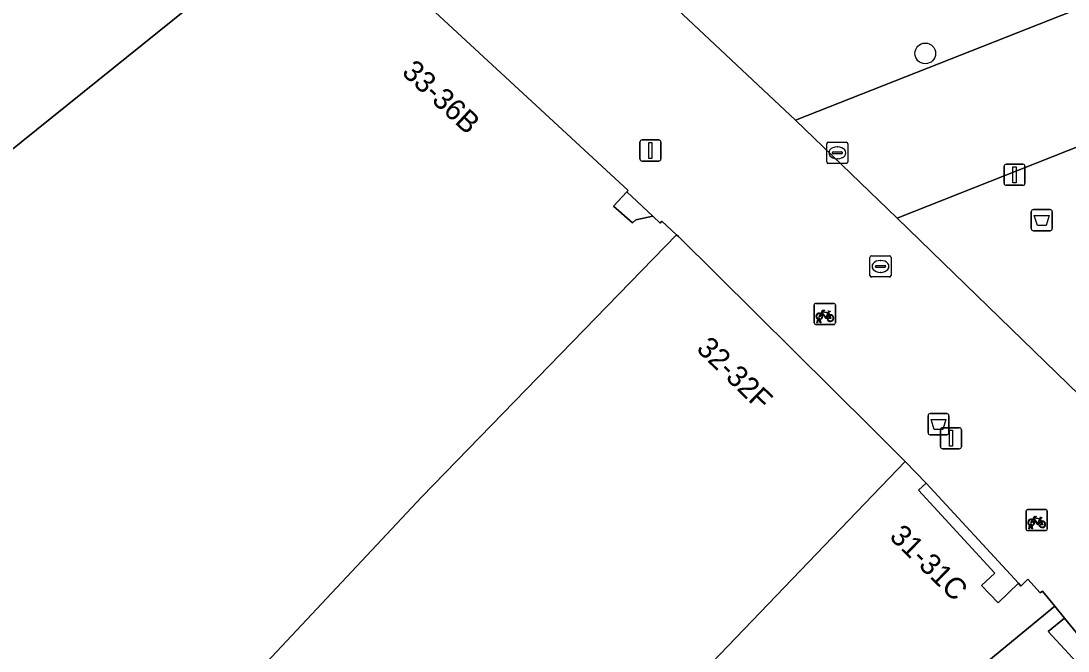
# Model space of a CAD drawing. Extents: x 160377 to 161131, y 383938 to 384853.
# Drawn here: x 160879.48 to 160929.04, y 384599.08 to 384628.88 of the extents above; entities that cross this region are included whole.
import ezdxf

# ---------------------------------------------------------------- set-up
doc = ezdxf.new("R2010")
doc.units = 0
for name, color, linetype in [('IMGEO_Afvalbak', 7, 'Continuous'), ('IMGEO_Boom', 7, 'Continuous'), ('IMGEO_Fietsenrek', 7, 'Continuous'), ('IMGEO_Kolk', 7, 'Continuous'), ('IMGEO_Lichtmast', 7, 'Continuous'), ('IMGEO_Pand', 7, 'Continuous'), ('IMGEO_Pand_nummerreeks', 7, 'Continuous'), ('IMGEO_Pand_overbouw', 7, 'Continuous'), ('IMGEO_Rijbaan_lokaal_open', 7, 'Continuous'), ('IMGEO_Rioolput', 7, 'Continuous'), ('IMGEO_Voetpad_open', 7, 'Continuous')]:
    doc.layers.add(name, color=color, linetype=linetype)

msp = doc.modelspace()

# ---------------------------------------------------------------- linework, layer by layer
at = {"layer": 'IMGEO_Afvalbak'}
for p, q in [((160927.297, 384619.058), (160927.297, 384619.858)), ((160927.297, 384619.858), (160927.297, 384619.058)), ((160927.397, 384619.958), (160928.187, 384619.958)), ((160928.187, 384619.958), (160927.397, 384619.958)), ((160928.287, 384619.858), (160928.287, 384619.058)), ((160928.287, 384619.058), (160928.287, 384619.858)), ((160928.187, 384618.958), (160927.397, 384618.958)), ((160927.397, 384618.958), (160928.187, 384618.958)), ((160922.511, 384610.31), (160923.301, 384610.31)), ((160923.301, 384610.31), (160922.511, 384610.31)), ((160922.411, 384609.41), (160922.411, 384610.21)), ((160922.411, 384610.21), (160922.411, 384609.41)), ((160923.401, 384610.21), (160923.401, 384609.41)), ((160923.401, 384609.41), (160923.401, 384610.21)), ((160923.301, 384609.31), (160922.511, 384609.31)), ((160922.511, 384609.31), (160923.301, 384609.31))]:
    msp.add_line(p, q, dxfattribs=at)
for points in [[(160927.44, 384619.672), (160928.144, 384619.672), (160927.995, 384619.202), (160927.589, 384619.202), (160927.44, 384619.672)], [(160922.554, 384610.024), (160923.258, 384610.024), (160923.109, 384609.554), (160922.703, 384609.554), (160922.554, 384610.024)]]:
    msp.add_lwpolyline(points, dxfattribs=at)
for centre, start, end in [((160927.397, 384619.858), 90, 180), ((160927.397, 384619.858), 90, 180), ((160928.187, 384619.858), 0, 90), ((160928.187, 384619.858), 360, 90), ((160927.397, 384619.058), 180, 270), ((160927.397, 384619.058), 180, 270), ((160928.187, 384619.058), 270, 0), ((160928.187, 384619.058), 270, 0), ((160922.511, 384610.21), 90, 180), ((160922.511, 384610.21), 90, 180), ((160923.301, 384610.21), 0, 90), ((160923.301, 384610.21), 360, 90), ((160922.511, 384609.41), 180, 270), ((160922.511, 384609.41), 180, 270), ((160923.301, 384609.41), 270, 0), ((160923.301, 384609.41), 270, 0)]:
    msp.add_arc(centre, 0.1, start, end, dxfattribs=at)
at = {"layer": 'IMGEO_Boom'}
msp.add_circle((160922.28, 384627.341), 0.489, dxfattribs=at)
at = {"layer": 'IMGEO_Fietsenrek'}
for p, q in [((160917.024, 384614.596), (160917.024, 384615.437)), ((160917.024, 384615.437), (160917.024, 384614.596)), ((160917.099, 384615.521), (160917.94, 384615.521)), ((160917.94, 384615.521), (160917.099, 384615.521)), ((160918.024, 384615.446), (160918.024, 384614.605)), ((160918.024, 384614.605), (160918.024, 384615.446)), ((160917.151, 384614.605), (160917.19, 384614.765)), ((160917.22, 384614.753), (160917.185, 384614.605)), ((160917.262, 384614.777), (160917.261, 384614.781)), ((160917.303, 384614.605), (160917.269, 384614.747)), ((160917.293, 384614.788), (160917.294, 384614.781)), ((160917.301, 384614.751), (160917.336, 384614.605)), ((160917.711, 384615.07), (160917.747, 384614.975)), ((160917.949, 384614.521), (160917.108, 384614.521)), ((160917.108, 384614.521), (160917.949, 384614.521)), ((160917.185, 384614.605), (160917.151, 384614.605)), ((160917.336, 384614.605), (160917.303, 384614.605)), ((160927.051, 384604.848), (160927.051, 384605.689)), ((160927.051, 384605.689), (160927.051, 384604.848)), ((160927.126, 384605.773), (160927.967, 384605.773)), ((160927.967, 384605.773), (160927.126, 384605.773)), ((160927.738, 384605.322), (160927.774, 384605.227)), ((160928.051, 384605.698), (160928.051, 384604.857)), ((160928.051, 384604.857), (160928.051, 384605.698)), ((160927.178, 384604.857), (160927.217, 384605.017)), ((160927.212, 384604.857), (160927.178, 384604.857)), ((160927.247, 384605.005), (160927.212, 384604.857)), ((160927.289, 384605.029), (160927.288, 384605.033)), ((160927.33, 384604.857), (160927.296, 384604.999)), ((160927.32, 384605.04), (160927.321, 384605.033)), ((160927.328, 384605.003), (160927.363, 384604.857)), ((160927.363, 384604.857), (160927.33, 384604.857)), ((160927.976, 384604.773), (160927.135, 384604.773)), ((160927.135, 384604.773), (160927.976, 384604.773))]:
    msp.add_line(p, q, dxfattribs=at)
for points in [[(160917.337, 384615.047), (160917.432, 384615.211), (160917.518, 384615.197), (160917.52, 384615.188), (160917.464, 384615.177), (160917.437, 384615.132), (160917.693, 384615.091)], [(160917.358, 384614.995), (160917.306, 384614.905), (160917.266, 384614.88), (160917.267, 384614.927), (160917.322, 384615.021)], [(160917.633, 384614.803), (160917.583, 384614.803), (160917.392, 384615.054), (160917.373, 384615.022)], [(160917.68, 384615.066), (160917.423, 384615.107), (160917.406, 384615.078), (160917.573, 384614.858), (160917.68, 384615.066)], [(160917.728, 384614.968), (160917.698, 384615.045), (160917.589, 384614.827), (160917.632, 384614.827)], [(160917.662, 384614.827), (160917.782, 384614.826), (160917.738, 384614.94)], [(160917.758, 384614.947), (160917.813, 384614.802), (160917.663, 384614.802)], [(160917.693, 384615.091), (160917.718, 384615.14), (160917.712, 384615.144), (160917.689, 384615.148), (160917.677, 384615.155), (160917.676, 384615.158), (160917.678, 384615.163), (160917.773, 384615.148), (160917.775, 384615.138), (160917.765, 384615.125), (160917.753, 384615.119), (160917.739, 384615.125), (160917.711, 384615.07)], [(160927.364, 384605.299), (160927.459, 384605.463), (160927.545, 384605.449), (160927.547, 384605.44), (160927.491, 384605.429), (160927.464, 384605.384), (160927.72, 384605.343)], [(160927.66, 384605.055), (160927.61, 384605.055), (160927.419, 384605.306), (160927.4, 384605.274)], [(160927.707, 384605.318), (160927.45, 384605.359), (160927.433, 384605.33), (160927.6, 384605.11), (160927.707, 384605.318)], [(160927.755, 384605.22), (160927.725, 384605.297), (160927.616, 384605.079), (160927.659, 384605.079)], [(160927.72, 384605.343), (160927.745, 384605.392), (160927.739, 384605.396), (160927.716, 384605.4), (160927.704, 384605.407), (160927.703, 384605.41), (160927.705, 384605.415), (160927.8, 384605.4), (160927.802, 384605.39), (160927.792, 384605.377), (160927.78, 384605.371), (160927.766, 384605.377), (160927.738, 384605.322)], [(160927.385, 384605.247), (160927.333, 384605.157), (160927.293, 384605.132), (160927.294, 384605.179), (160927.349, 384605.273)], [(160927.689, 384605.079), (160927.809, 384605.078), (160927.765, 384605.192)], [(160927.785, 384605.199), (160927.84, 384605.054), (160927.69, 384605.054)]]:
    msp.add_lwpolyline(points, dxfattribs=at)
for centre, radius, start, end in [((160917.102, 384615.443), 0.0779, 92.4484, 184.2845), ((160917.102, 384615.443), 0.0779, 92.4484, 184.2845), ((160917.946, 384615.443), 0.0779, 2.4484, 94.2845), ((160917.946, 384615.443), 0.0779, 2.4484, 94.2845), ((160917.264, 384614.906), 0.159, 62.6766, 242.1369), ((160917.264, 384614.906), 0.129, 63.3192, 238.903), ((160917.244, 384614.777), 0.0499, 12.8025, 158.6934), ((160917.264, 384614.906), 0.159, 253.9967, 271.7867), ((160917.244, 384614.777), 0.0174, 12.8025, 163.4502), ((160917.264, 384614.906), 0.129, 253.415, 269.0204), ((160917.264, 384614.906), 0.129, 283.6043, 43.4302), ((160917.264, 384614.906), 0.159, 283.5766, 46.6042), ((160917.791, 384614.822), 0.159, 113.3408, 178.3217), ((160917.791, 384614.822), 0.159, 187.0065, 105.7708), ((160917.791, 384614.822), 0.129, 113.923, 177.9556), ((160917.791, 384614.822), 0.129, 188.6715, 104.5883), ((160917.102, 384614.599), 0.0779, 182.4484, 274.2845), ((160917.102, 384614.599), 0.0779, 182.4484, 274.2845), ((160917.946, 384614.599), 0.0779, 272.4484, 4.2845), ((160917.946, 384614.599), 0.0779, 272.4484, 4.2845), ((160927.129, 384605.695), 0.0779, 92.4484, 184.2845), ((160927.129, 384605.695), 0.0779, 92.4484, 184.2845), ((160927.291, 384605.158), 0.159, 62.6766, 242.1369), ((160927.973, 384605.695), 0.0779, 2.4484, 94.2845), ((160927.973, 384605.695), 0.0779, 2.4484, 94.2845), ((160927.129, 384604.851), 0.0779, 182.4484, 274.2845), ((160927.129, 384604.851), 0.0779, 182.4484, 274.2845), ((160927.291, 384605.158), 0.129, 63.3192, 238.903), ((160927.271, 384605.029), 0.0499, 12.8025, 158.6934), ((160927.291, 384605.158), 0.159, 253.9967, 271.7867), ((160927.271, 384605.029), 0.0174, 12.8025, 163.4502), ((160927.291, 384605.158), 0.129, 253.415, 269.0204), ((160927.291, 384605.158), 0.129, 283.6043, 43.4302), ((160927.291, 384605.158), 0.159, 283.5766, 46.6042), ((160927.818, 384605.074), 0.159, 113.3408, 178.3217), ((160927.818, 384605.074), 0.159, 187.0065, 105.7708), ((160927.818, 384605.074), 0.129, 113.923, 177.9556), ((160927.818, 384605.074), 0.129, 188.6715, 104.5883), ((160927.973, 384604.851), 0.0779, 272.4484, 4.2845), ((160927.973, 384604.851), 0.0779, 272.4484, 4.2845)]:
    msp.add_arc(centre, radius, start, end, dxfattribs=at)
at = {"layer": 'IMGEO_Kolk'}
for p, q in [((160917.692, 384623.141), (160918.544, 384623.141)), ((160917.617, 384622.215), (160917.617, 384623.067)), ((160917.876, 384622.635), (160917.876, 384622.647)), ((160917.919, 384622.684), (160918.317, 384622.684)), ((160918.105, 384622.921), (160918.13, 384622.921)), ((160918.36, 384622.647), (160918.36, 384622.635)), ((160918.618, 384623.067), (160918.618, 384622.215)), ((160918.314, 384622.598), (160917.916, 384622.598)), ((160918.128, 384622.361), (160918.103, 384622.361)), ((160918.544, 384622.141), (160917.692, 384622.141))]:
    msp.add_line(p, q, dxfattribs=at)
for points in [[(160917.692, 384623.141), (160918.544, 384623.141)], [(160917.617, 384622.215), (160917.617, 384623.067)], [(160918.618, 384623.067), (160918.618, 384622.215)], [(160918.544, 384622.141), (160917.692, 384622.141)]]:
    msp.add_lwpolyline(points, dxfattribs=at)
for centre, radius, start, end in [((160917.694, 384623.065), 0.0765, 91.552, 178.448), ((160917.694, 384623.065), 0.0765, 91.552, 178.448), ((160918.542, 384623.065), 0.0765, 1.552, 88.448), ((160918.542, 384623.065), 0.0765, 1.552, 88.448), ((160917.916, 384622.644), 0.0403, 85.8775, 175.7526), ((160918.321, 384622.646), 0.0386, 1.7309, 96.639), ((160917.694, 384622.217), 0.0765, 181.552, 268.448), ((160917.694, 384622.217), 0.0765, 181.552, 268.448), ((160917.913, 384622.634), 0.0366, 178.938, 274.7102), ((160918.317, 384622.641), 0.043, 264.8664, 352.4533), ((160918.542, 384622.217), 0.0765, 271.552, 358.448), ((160918.542, 384622.217), 0.0765, 271.552, 358.448)]:
    msp.add_arc(centre, radius, start, end, dxfattribs=at)
for centre, major_axis, ratio, start_param, end_param in [((160918.104, 384622.641), (-0.387, 0.002), 0.722429, 4.712389, 7.853982), ((160918.129, 384622.641), (-0.39, 0.002), 0.717154, 1.570796, 4.712389)]:
    msp.add_ellipse(centre, major_axis=major_axis, ratio=ratio, start_param=start_param, end_param=end_param, dxfattribs=at)
at = {"layer": 'IMGEO_Lichtmast'}
for p, q in [((160908.775, 384622.352), (160908.775, 384623.152)), ((160908.775, 384623.152), (160908.775, 384622.352)), ((160908.875, 384623.252), (160909.665, 384623.252)), ((160909.665, 384623.252), (160908.875, 384623.252)), ((160909.765, 384623.152), (160909.765, 384622.352)), ((160909.765, 384622.352), (160909.765, 384623.152)), ((160909.665, 384622.252), (160908.875, 384622.252)), ((160908.875, 384622.252), (160909.665, 384622.252)), ((160926.01, 384621.204), (160926.01, 384622.004)), ((160926.01, 384622.004), (160926.01, 384621.204)), ((160926.11, 384622.104), (160926.9, 384622.104)), ((160926.9, 384622.104), (160926.11, 384622.104)), ((160927, 384622.004), (160927, 384621.204)), ((160927, 384621.204), (160927, 384622.004)), ((160926.9, 384621.104), (160926.11, 384621.104)), ((160926.11, 384621.104), (160926.9, 384621.104)), ((160923.001, 384608.743), (160923.001, 384609.543)), ((160923.001, 384609.543), (160923.001, 384608.743)), ((160923.101, 384609.643), (160923.891, 384609.643)), ((160923.891, 384609.643), (160923.101, 384609.643)), ((160923.991, 384609.543), (160923.991, 384608.743)), ((160923.991, 384608.743), (160923.991, 384609.543)), ((160923.891, 384608.643), (160923.101, 384608.643)), ((160923.101, 384608.643), (160923.891, 384608.643))]:
    msp.add_line(p, q, dxfattribs=at)
for points in [[(160909.195, 384623.127), (160909.345, 384623.127), (160909.345, 384622.377), (160909.195, 384622.377), (160909.195, 384623.127)], [(160926.43, 384621.979), (160926.58, 384621.979), (160926.58, 384621.229), (160926.43, 384621.229), (160926.43, 384621.979)], [(160923.421, 384609.518), (160923.571, 384609.518), (160923.571, 384608.768), (160923.421, 384608.768), (160923.421, 384609.518)]]:
    msp.add_lwpolyline(points, dxfattribs=at)
for centre, start, end in [((160908.875, 384623.152), 90, 180), ((160908.875, 384623.152), 90, 180), ((160909.665, 384623.152), 0, 90), ((160909.665, 384623.152), 360, 90), ((160908.875, 384622.352), 180, 270), ((160908.875, 384622.352), 180, 270), ((160909.665, 384622.352), 270, 0), ((160909.665, 384622.352), 270, 0), ((160926.11, 384622.004), 90, 180), ((160926.11, 384622.004), 90, 180), ((160926.9, 384622.004), 0, 90), ((160926.9, 384622.004), 360, 90), ((160926.11, 384621.204), 180, 270), ((160926.11, 384621.204), 180, 270), ((160926.9, 384621.204), 270, 0), ((160926.9, 384621.204), 270, 0), ((160923.101, 384609.543), 90, 180), ((160923.101, 384609.543), 90, 180), ((160923.891, 384609.543), 0, 90), ((160923.891, 384609.543), 360, 90), ((160923.101, 384608.743), 180, 270), ((160923.101, 384608.743), 180, 270), ((160923.891, 384608.743), 270, 0), ((160923.891, 384608.743), 270, 0)]:
    msp.add_arc(centre, 0.1, start, end, dxfattribs=at)
at = {"layer": 'IMGEO_Pand'}
for points in [[(160884.739, 384639.354), (160879.608, 384633.326), (160880.925, 384632.205), (160878.701, 384629.592), (160877.172, 384630.894), (160876.632, 384630.26), (160875.375, 384631.331), (160873.471, 384629.096), (160846.06, 384604.066), (160850.198, 384599.61), (160891.665, 384632.943)], [(160910.51, 384618.765), (160898.448, 384606.368), (160887.314, 384594.507), (160897.686, 384583.43), (160921.321, 384608.037), (160919.743, 384609.633), (160910.607, 384618.677)], [(160921.321, 384608.037), (160897.686, 384583.43), (160897.552, 384583.252), (160901.451, 384579.02), (160928.405, 384601.207), (160927.826, 384601.914), (160927.721, 384601.832), (160927.13, 384602.481), (160926.807, 384602.154), (160926.691, 384602.285), (160925.725, 384601.367), (160924.949, 384602.183), (160925.576, 384602.759), (160921.966, 384606.687), (160922.327, 384607.019)], [(160928.405, 384601.207), (160901.451, 384579.02), (160906.965, 384573.035), (160916.118, 384580.529), (160916.367, 384580.225), (160927.818, 384589.651), (160927.596, 384589.921), (160933.597, 384594.883), (160933.008, 384595.597), (160932.531, 384595.211), (160928.1, 384600.002), (160928.873, 384600.636)]]:
    msp.add_lwpolyline(points, close=True, dxfattribs=at)
msp.add_lwpolyline([(160887.314, 384594.507), (160898.448, 384606.368), (160910.51, 384618.765), (160909.807, 384619.406), (160909.727, 384619.32), (160909.385, 384619.64), (160908.576, 384619.467), (160908.416, 384619.332), (160907.53, 384620.125), (160908.156, 384620.792), (160908.214, 384620.855), (160898.47, 384629.867), (160898.084, 384629.478), (160895.469, 384631.861), (160894.263, 384630.538), (160891.665, 384632.943), (160850.198, 384599.61), (160854.211, 384595.291)], dxfattribs=at)
at = {"layer": 'IMGEO_Pand_overbouw'}
for points in [[(160908.156, 384620.792), (160907.53, 384620.125), (160908.416, 384619.332), (160908.576, 384619.467), (160909.385, 384619.64)], [(160922.327, 384607.019), (160921.966, 384606.687), (160925.576, 384602.759), (160924.949, 384602.183), (160925.725, 384601.367), (160926.691, 384602.285)], [(160933.008, 384595.597), (160928.873, 384600.636), (160928.1, 384600.002), (160932.531, 384595.211)]]:
    msp.add_lwpolyline(points, close=True, dxfattribs=at)
at = {"layer": 'IMGEO_Rijbaan_lokaal_open'}
for points in [[(160940.359, 384600.723), (160920.946, 384619.549), (160916.135, 384624.185), (160907.749, 384632.06), (160902.728, 384636.626), (160894.548, 384644.064), (160889.486, 384648.665), (160881.003, 384655.951)], [(160898.47, 384629.867), (160908.214, 384620.855), (160908.156, 384620.792), (160909.385, 384619.64), (160909.727, 384619.32), (160909.807, 384619.406), (160910.51, 384618.765), (160910.607, 384618.677), (160919.743, 384609.633), (160921.321, 384608.037), (160922.327, 384607.019), (160926.691, 384602.285), (160926.807, 384602.154), (160927.13, 384602.481), (160927.721, 384601.832), (160927.826, 384601.914), (160928.405, 384601.207), (160928.873, 384600.636), (160933.008, 384595.597)]]:
    msp.add_lwpolyline(points, dxfattribs=at)
at = {"layer": 'IMGEO_Rioolput'}
for p, q in [((160919.661, 384616.843), (160919.661, 384617.695)), ((160919.736, 384617.769), (160920.588, 384617.769)), ((160920.662, 384617.695), (160920.662, 384616.843)), ((160919.92, 384617.263), (160919.92, 384617.275)), ((160920.358, 384617.226), (160919.96, 384617.226)), ((160919.963, 384617.312), (160920.361, 384617.312)), ((160920.149, 384617.549), (160920.174, 384617.549)), ((160920.404, 384617.275), (160920.404, 384617.263)), ((160920.588, 384616.769), (160919.736, 384616.769)), ((160920.172, 384616.989), (160920.147, 384616.989))]:
    msp.add_line(p, q, dxfattribs=at)
for points in [[(160919.661, 384616.843), (160919.661, 384617.695)], [(160919.736, 384617.769), (160920.588, 384617.769)], [(160920.662, 384617.695), (160920.662, 384616.843)], [(160920.588, 384616.769), (160919.736, 384616.769)]]:
    msp.add_lwpolyline(points, dxfattribs=at)
for centre, radius, start, end in [((160919.738, 384617.693), 0.0765, 91.552, 178.448), ((160919.738, 384617.693), 0.0765, 91.552, 178.448), ((160920.586, 384617.693), 0.0765, 1.552, 88.448), ((160920.586, 384617.693), 0.0765, 1.552, 88.448), ((160919.96, 384617.272), 0.0403, 85.8775, 175.7526), ((160919.957, 384617.262), 0.0366, 178.938, 274.7102), ((160920.361, 384617.269), 0.043, 264.8664, 352.4533), ((160920.365, 384617.274), 0.0386, 1.7309, 96.639), ((160919.738, 384616.845), 0.0765, 181.552, 268.448), ((160919.738, 384616.845), 0.0765, 181.552, 268.448), ((160920.586, 384616.845), 0.0765, 271.552, 358.448), ((160920.586, 384616.845), 0.0765, 271.552, 358.448)]:
    msp.add_arc(centre, radius, start, end, dxfattribs=at)
for centre, major_axis, ratio, start_param, end_param in [((160920.148, 384617.269), (-0.387, 0.002), 0.722429, 4.712389, 7.853982), ((160920.173, 384617.269), (-0.39, 0.002), 0.717154, 1.570796, 4.712389)]:
    msp.add_ellipse(centre, major_axis=major_axis, ratio=ratio, start_param=start_param, end_param=end_param, dxfattribs=at)
at = {"layer": 'IMGEO_Voetpad_open'}
for points in [[(160930.709, 384641.081), (160907.749, 384632.06), (160916.135, 384624.185), (160934.433, 384631.398)], [(160934.433, 384631.398), (160916.135, 384624.185), (160920.946, 384619.549), (160932.678, 384624.191), (160932.157, 384625.55), (160935.041, 384626.688), (160935.555, 384625.348), (160936.599, 384625.768)], [(160909.385, 384619.64), (160908.156, 384620.792), (160907.53, 384620.125), (160908.416, 384619.332), (160908.576, 384619.467)], [(160926.691, 384602.285), (160922.327, 384607.019), (160921.966, 384606.687), (160925.576, 384602.759), (160924.949, 384602.183), (160925.725, 384601.367)], [(160933.008, 384595.597), (160928.873, 384600.636), (160928.1, 384600.002), (160932.531, 384595.211)]]:
    msp.add_lwpolyline(points, close=True, dxfattribs=at)
msp.add_lwpolyline([(160945.004, 384601.367), (160945.657, 384602.22), (160936.599, 384625.768), (160935.555, 384625.348), (160936.133, 384623.84), (160933.249, 384622.703), (160932.678, 384624.191), (160920.946, 384619.549), (160940.359, 384600.723)], dxfattribs=at)

# ---------------------------------------------------------------- texts
at = {"layer": 'IMGEO_Pand_nummerreeks'}
for s, rotation, p in [('33-36B', 317.1771, (160897.458, 384626.392)), ('32-32F', 315.7952, (160911.4, 384613.326)), ('31-31C', 315.7812, (160920.536, 384604.44))]:
    msp.add_text(s, height=1, rotation=rotation, dxfattribs=at).set_placement(p)

doc.saveas('drawing.dxf')
